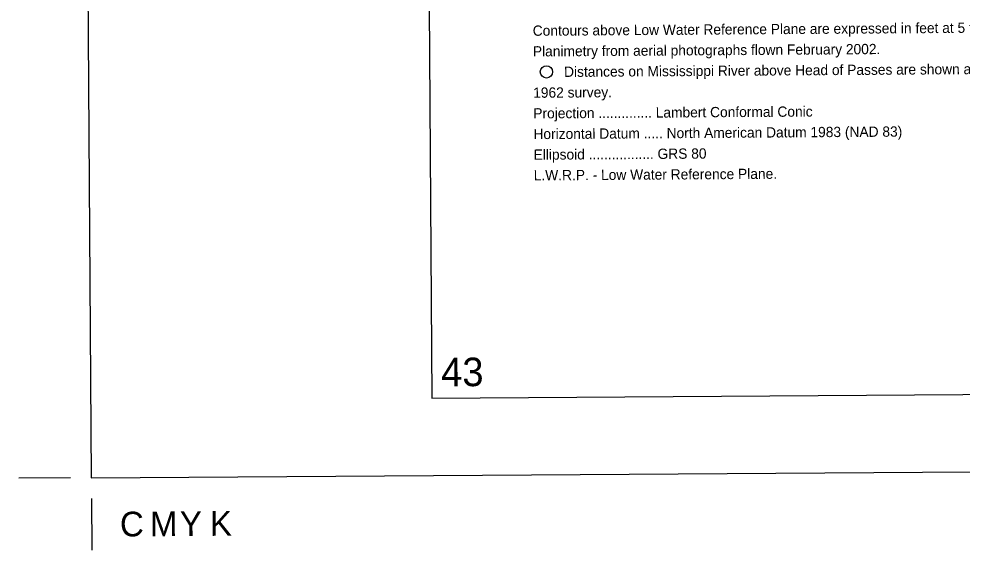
# Model space of a CAD drawing. Extents: x 3508733 to 3546731, y 546897 to 572481.
# Drawn here: x 3508898 to 3516502, y 546897 to 551183 of the extents above; entities that cross this region are included whole.
import ezdxf

# ---------------------------------------------------------------- set-up
doc = ezdxf.new("R2010")
doc.units = 0
for name, color, linetype in [('G-ANNO-NPLT', 7, 'Continuous'), ('V-ANNO-DIMS', 7, 'Continuous'), ('V-ANNO-NOTE', 7, 'Continuous'), ('V-ANNO-SYMB', 7, 'Continuous'), ('V-ANNO-TEXT', 7, 'Continuous')]:
    doc.layers.add(name, color=color, linetype=linetype)

msp = doc.modelspace()

# ---------------------------------------------------------------- linework, layer by layer
at = {"layer": 'G-ANNO-NPLT'}
msp.add_lwpolyline([(3509481.4, 547480.8), (3546147.2, 547731.4), (3545982, 571897.5), (3509316.2, 571646.9)], close=True, dxfattribs=at)
at = {"layer": 'V-ANNO-DIMS'}
for p, q in [((3509314.7, 547479.6), (3508898.1, 547476.8)), ((3509482.5, 547314.1), (3509485.4, 546897.5))]:
    msp.add_line(p, q, dxfattribs=at)
at = {"layer": 'V-ANNO-NOTE'}
msp.add_circle((3513150.8, 550755.1), 50, dxfattribs=at)
at = {"layer": 'V-ANNO-SYMB'}
msp.add_lwpolyline([(3512227.2, 548124.6), (3545309.6, 548350.7), (3545153, 571266.8), (3512070.6, 571040.6), (3512227.2, 548124.6)], dxfattribs=at)

# ---------------------------------------------------------------- texts
at = {"layer": 'V-ANNO-DIMS'}
for s, p in [('C', (3509713.6, 547007.7)), ('M', (3509955.3, 547009.4)), ('Y', (3510196.9, 547011)), ('K', (3510438.6, 547012.7))]:
    msp.add_text(s, height=199.3, rotation=0.39165, dxfattribs=at).set_placement(p)
at = {"layer": 'V-ANNO-NOTE'}
for s, rotation, p in [('Contours above Low Water Reference Plane are expressed in feet at 5 ft. intervals.', 0.39168, (3513040.6, 551046.2)), ('Planimetry from aerial photographs flown February 2002.', 0.39168, (3513041.7, 550879.5)), ('Distances on Mississippi River above Head of Passes are shown at 1 mile intervals,', 0.39168, (3513293, 550714.5)), ('1962 survey.', 0.39168, (3513044, 550546.1)), ('Projection .............. Lambert Conformal Conic', 0.39165, (3513045.1, 550379.4)), ('Horizontal Datum ..... North American Datum 1983 (NAD 83)', 0.39165, (3513046.3, 550212.7)), ('Ellipsoid ................. GRS 80', 0.39165, (3513047.4, 550046.1)), ('L.W.R.P. - Low Water Reference Plane.', 0.39165, (3513048.6, 549879.4))]:
    msp.add_text(s, height=83, rotation=rotation, dxfattribs=at).set_placement(p)
at = {"layer": 'V-ANNO-TEXT'}
msp.add_text('43', height=230, rotation=0.39166, dxfattribs=at).set_placement((3512302.3, 548218.4))

doc.saveas('drawing.dxf')
